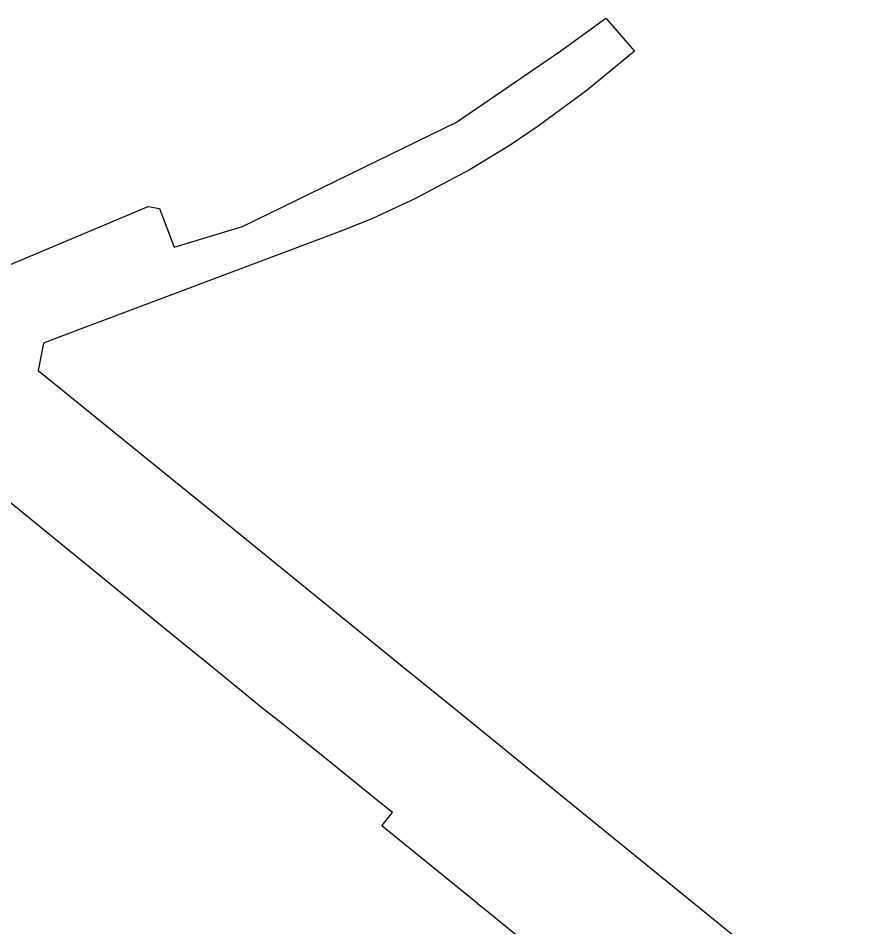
# Model space of a CAD drawing. Extents: x 2071991 to 2268989, y 436479 to 469629.
# Drawn here: x 2074776 to 2076309, y 467565 to 469224 of the extents above; entities that cross this region are included whole.
import ezdxf

# ---------------------------------------------------------------- set-up
doc = ezdxf.new("R2010")
doc.units = 0
doc.layers.add('approx_PSA', color=7, linetype='Continuous')

msp = doc.modelspace()

# ---------------------------------------------------------------- linework, layer by layer
at = {"layer": 'approx_PSA'}
for p, q in [((2075766.9, 469164.9), (2075848.7, 469224.4)), ((2075848.7, 469224.4), (2075901.1, 469163.9)), ((2075576, 469034.7), (2075766.9, 469164.9)), ((2075901.1, 469163.9), (2075814.9, 469093.1)), ((2075814.9, 469093.1), (2075725.1, 469027)), ((2075185.4, 468843.7), (2075576, 469034.7)), ((2075725.1, 469027), (2075673.9, 468992.4)), ((2075673.9, 468992.4), (2075601, 468947.8)), ((2075601, 468947.8), (2075500.3, 468894.3)), ((2074739.3, 468765.7), (2075013.2, 468880.6)), ((2075013.2, 468880.6), (2075034, 468876.7)), ((2075500.3, 468894.3), (2075422.5, 468858.8)), ((2075034, 468876.7), (2075060.5, 468806.5)), ((2075422.5, 468858.8), (2075369.6, 468837.5)), ((2075060.5, 468806.5), (2075185.4, 468843.7)), ((2075369.6, 468837.5), (2075261.8, 468796.8)), ((2075261.8, 468796.8), (2074849.1, 468641.4)), ((2074821.9, 468631.2), (2074812.4, 468580.9)), ((2074849.1, 468641.4), (2074821.9, 468631.2)), ((2074812.4, 468580.9), (2074895.7, 468513.5)), ((2074895.7, 468513.5), (2075130.6, 468322.8)), ((2075075.5, 468084), (2074685.5, 468401.8)), ((2075130.6, 468322.8), (2075476.9, 468041.5)), ((2075119.1, 468048.5), (2075075.5, 468084)), ((2075227, 467960.5), (2075119.1, 468048.5)), ((2075476.9, 468041.5), (2075577.8, 467959.5)), ((2075252.7, 467939.9), (2075227, 467960.5)), ((2075577.8, 467959.5), (2075686.3, 467871.4)), ((2075338.8, 467871.5), (2075252.7, 467939.9)), ((2075438.6, 467790.5), (2075338.8, 467871.5)), ((2075686.3, 467871.4), (2075785.7, 467790.7)), ((2075459.3, 467773.9), (2075438.6, 467790.5)), ((2075785.7, 467790.7), (2076309, 467365.8)), ((2075439.6, 467749.7), (2075459.3, 467773.9)), ((2075614.6, 467607.6), (2075439.6, 467749.7)), ((2075614.7, 467607.5), (2075614.6, 467607.6)), ((2075628.1, 467596.7), (2075614.7, 467607.5)), ((2075716.4, 467524.9), (2075628.1, 467596.7))]:
    msp.add_line(p, q, dxfattribs=at)

doc.saveas('drawing.dxf')
